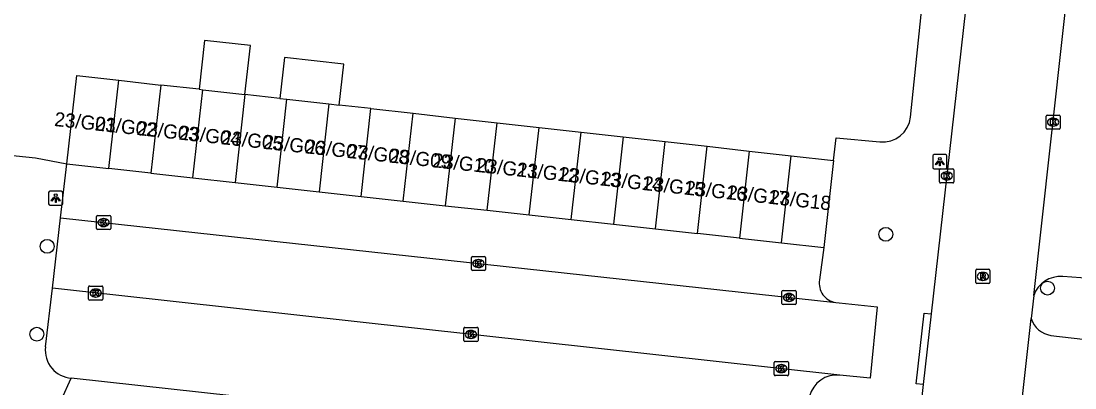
# Model space of a CAD drawing. Extents: x 161928 to 163055, y 386475 to 387428.
# Drawn here: x 162615.8 to 162690.3, y 387051.2 to 387077.2 of the extents above; entities that cross this region are included whole.
import ezdxf

# ---------------------------------------------------------------- set-up
doc = ezdxf.new("R2010")
doc.units = 0
for name, color, linetype in [('IMGEO_Boom', 7, 'Continuous'), ('IMGEO_Kolk', 7, 'Continuous'), ('IMGEO_Lichtpunt', 7, 'Continuous'), ('IMGEO_Pand', 7, 'Continuous'), ('IMGEO_Pand_nummerreeks', 7, 'Continuous'), ('IMGEO_Rijbaan_lokaal_open', 7, 'Continuous'), ('IMGEO_Rioolput', 7, 'Continuous'), ('IMGEO_Voetpad_open', 7, 'Continuous')]:
    doc.layers.add(name, color=color, linetype=linetype)

msp = doc.modelspace()

# ---------------------------------------------------------------- linework, layer by layer
at = {"layer": 'IMGEO_Boom'}
for centre in [(162676.925, 387062.116), (162617.638, 387061.265), (162688.361, 387058.311), (162616.907, 387055.046)]:
    msp.add_circle(centre, 0.489, dxfattribs=at)
at = {"layer": 'IMGEO_Kolk'}
for p, q in [((162688.258, 387069.628), (162688.258, 387070.48)), ((162688.333, 387070.554), (162689.185, 387070.554)), ((162688.746, 387070.334), (162688.771, 387070.334)), ((162689.259, 387070.48), (162689.259, 387069.628)), ((162688.769, 387069.774), (162688.744, 387069.774)), ((162689.185, 387069.554), (162688.333, 387069.554)), ((162680.736, 387065.823), (162680.736, 387066.675)), ((162680.811, 387066.749), (162681.663, 387066.749)), ((162681.737, 387066.675), (162681.737, 387065.823)), ((162681.247, 387065.969), (162681.222, 387065.969)), ((162681.224, 387066.529), (162681.249, 387066.529)), ((162681.663, 387065.749), (162680.811, 387065.749)), ((162621.129, 387062.524), (162621.129, 387063.376)), ((162621.204, 387063.45), (162622.056, 387063.45)), ((162621.617, 387063.23), (162621.642, 387063.23)), ((162622.13, 387063.376), (162622.13, 387062.524)), ((162622.056, 387062.45), (162621.204, 387062.45)), ((162621.64, 387062.67), (162621.615, 387062.67)), ((162647.628, 387059.624), (162647.628, 387060.476)), ((162647.703, 387060.55), (162648.555, 387060.55)), ((162648.116, 387060.33), (162648.141, 387060.33)), ((162648.629, 387060.476), (162648.629, 387059.624)), ((162648.555, 387059.55), (162647.703, 387059.55)), ((162648.139, 387059.77), (162648.114, 387059.77)), ((162620.647, 387058.459), (162621.499, 387058.459)), ((162620.572, 387057.533), (162620.572, 387058.385)), ((162621.083, 387057.679), (162621.058, 387057.679)), ((162621.06, 387058.239), (162621.085, 387058.239)), ((162621.573, 387058.385), (162621.573, 387057.533)), ((162669.587, 387057.222), (162669.587, 387058.074)), ((162669.662, 387058.148), (162670.514, 387058.148)), ((162670.075, 387057.928), (162670.1, 387057.928)), ((162670.588, 387058.074), (162670.588, 387057.222)), ((162621.499, 387057.459), (162620.647, 387057.459)), ((162670.514, 387057.148), (162669.662, 387057.148)), ((162670.098, 387057.368), (162670.073, 387057.368)), ((162647.098, 387054.608), (162647.098, 387055.46)), ((162647.173, 387055.534), (162648.025, 387055.534)), ((162648.099, 387055.46), (162648.099, 387054.608)), ((162647.609, 387054.754), (162647.584, 387054.754)), ((162647.586, 387055.314), (162647.611, 387055.314)), ((162648.025, 387054.534), (162647.173, 387054.534)), ((162669.039, 387052.189), (162669.039, 387053.041)), ((162669.114, 387053.115), (162669.966, 387053.115)), ((162669.527, 387052.895), (162669.552, 387052.895)), ((162670.04, 387053.041), (162670.04, 387052.189)), ((162669.966, 387052.115), (162669.114, 387052.115)), ((162669.55, 387052.335), (162669.525, 387052.335))]:
    msp.add_line(p, q, dxfattribs=at)
for points in [[(162688.258, 387069.628), (162688.258, 387070.48)], [(162688.333, 387070.554), (162689.185, 387070.554)], [(162689.259, 387070.48), (162689.259, 387069.628)], [(162688.579, 387070.254), (162688.702, 387070.254), (162688.702, 387070.103), (162688.832, 387070.254), (162688.996, 387070.254), (162688.85, 387070.103), (162689.003, 387069.854), (162688.851, 387069.854), (162688.766, 387070.018), (162688.702, 387069.951), (162688.702, 387069.854), (162688.579, 387069.854), (162688.579, 387070.254)], [(162689.185, 387069.554), (162688.333, 387069.554)], [(162680.736, 387065.823), (162680.736, 387066.675)], [(162680.811, 387066.749), (162681.663, 387066.749)], [(162681.737, 387066.675), (162681.737, 387065.823)], [(162681.057, 387066.449), (162681.18, 387066.449), (162681.18, 387066.298), (162681.31, 387066.449), (162681.474, 387066.449), (162681.328, 387066.298), (162681.481, 387066.049), (162681.329, 387066.049), (162681.244, 387066.213), (162681.18, 387066.146), (162681.18, 387066.049), (162681.057, 387066.049), (162681.057, 387066.449)], [(162681.663, 387065.749), (162680.811, 387065.749)], [(162621.129, 387062.524), (162621.129, 387063.376)], [(162621.204, 387063.45), (162622.056, 387063.45)], [(162621.45, 387063.15), (162621.573, 387063.15), (162621.573, 387062.999), (162621.703, 387063.15), (162621.867, 387063.15), (162621.721, 387062.999), (162621.874, 387062.75), (162621.722, 387062.75), (162621.637, 387062.914), (162621.573, 387062.847), (162621.573, 387062.75), (162621.45, 387062.75), (162621.45, 387063.15)], [(162622.13, 387063.376), (162622.13, 387062.524)], [(162622.056, 387062.45), (162621.204, 387062.45)], [(162647.628, 387059.624), (162647.628, 387060.476)], [(162647.703, 387060.55), (162648.555, 387060.55)], [(162647.949, 387060.25), (162648.072, 387060.25), (162648.072, 387060.099), (162648.202, 387060.25), (162648.366, 387060.25), (162648.22, 387060.099), (162648.373, 387059.85), (162648.221, 387059.85), (162648.136, 387060.014), (162648.072, 387059.947), (162648.072, 387059.85), (162647.949, 387059.85), (162647.949, 387060.25)], [(162648.629, 387060.476), (162648.629, 387059.624)], [(162648.555, 387059.55), (162647.703, 387059.55)], [(162620.647, 387058.459), (162621.499, 387058.459)], [(162620.572, 387057.533), (162620.572, 387058.385)], [(162620.893, 387058.159), (162621.016, 387058.159), (162621.016, 387058.008), (162621.146, 387058.159), (162621.31, 387058.159), (162621.164, 387058.008), (162621.317, 387057.759), (162621.165, 387057.759), (162621.08, 387057.923), (162621.016, 387057.856), (162621.016, 387057.759), (162620.893, 387057.759), (162620.893, 387058.159)], [(162621.573, 387058.385), (162621.573, 387057.533)], [(162669.587, 387057.222), (162669.587, 387058.074)], [(162669.662, 387058.148), (162670.514, 387058.148)], [(162669.908, 387057.848), (162670.031, 387057.848), (162670.031, 387057.697), (162670.161, 387057.848), (162670.325, 387057.848), (162670.179, 387057.697), (162670.332, 387057.448), (162670.18, 387057.448), (162670.095, 387057.612), (162670.031, 387057.545), (162670.031, 387057.448), (162669.908, 387057.448), (162669.908, 387057.848)], [(162670.588, 387058.074), (162670.588, 387057.222)], [(162621.499, 387057.459), (162620.647, 387057.459)], [(162670.514, 387057.148), (162669.662, 387057.148)], [(162647.098, 387054.608), (162647.098, 387055.46)], [(162647.173, 387055.534), (162648.025, 387055.534)], [(162648.099, 387055.46), (162648.099, 387054.608)], [(162647.419, 387055.234), (162647.542, 387055.234), (162647.542, 387055.083), (162647.672, 387055.234), (162647.836, 387055.234), (162647.69, 387055.083), (162647.843, 387054.834), (162647.691, 387054.834), (162647.606, 387054.998), (162647.542, 387054.931), (162647.542, 387054.834), (162647.419, 387054.834), (162647.419, 387055.234)], [(162648.025, 387054.534), (162647.173, 387054.534)], [(162669.039, 387052.189), (162669.039, 387053.041)], [(162669.114, 387053.115), (162669.966, 387053.115)], [(162669.36, 387052.815), (162669.483, 387052.815), (162669.483, 387052.664), (162669.613, 387052.815), (162669.777, 387052.815), (162669.631, 387052.664), (162669.784, 387052.415), (162669.632, 387052.415), (162669.547, 387052.579), (162669.483, 387052.512), (162669.483, 387052.415), (162669.36, 387052.415), (162669.36, 387052.815)], [(162670.04, 387053.041), (162670.04, 387052.189)], [(162669.966, 387052.115), (162669.114, 387052.115)]]:
    msp.add_lwpolyline(points, dxfattribs=at)
for centre, start, end in [((162688.335, 387070.478), 91.55205, 178.44795), ((162688.335, 387070.478), 91.55205, 178.44795), ((162689.183, 387070.478), 1.55205, 88.44795), ((162689.183, 387070.478), 1.55205, 88.44795), ((162688.335, 387069.63), 181.55205, 268.44795), ((162688.335, 387069.63), 181.55205, 268.44795), ((162689.183, 387069.63), 271.55205, 358.44795), ((162689.183, 387069.63), 271.55205, 358.44795), ((162680.813, 387066.673), 91.55205, 178.44795), ((162680.813, 387066.673), 91.55205, 178.44795), ((162681.661, 387066.673), 1.55205, 88.44795), ((162681.661, 387066.673), 1.55205, 88.44795), ((162680.813, 387065.825), 181.55205, 268.44795), ((162680.813, 387065.825), 181.55205, 268.44795), ((162681.661, 387065.825), 271.55205, 358.44795), ((162681.661, 387065.825), 271.55205, 358.44795), ((162621.206, 387063.374), 91.55205, 178.44795), ((162621.206, 387063.374), 91.55205, 178.44795), ((162622.054, 387063.374), 1.55205, 88.44795), ((162622.054, 387063.374), 1.55205, 88.44795), ((162621.206, 387062.526), 181.55205, 268.44795), ((162621.206, 387062.526), 181.55205, 268.44795), ((162622.054, 387062.526), 271.55205, 358.44795), ((162622.054, 387062.526), 271.55205, 358.44795), ((162647.705, 387060.474), 91.55205, 178.44795), ((162647.705, 387060.474), 91.55205, 178.44795), ((162648.553, 387060.474), 1.55205, 88.44795), ((162648.553, 387060.474), 1.55205, 88.44795), ((162647.705, 387059.626), 181.55205, 268.44795), ((162647.705, 387059.626), 181.55205, 268.44795), ((162648.553, 387059.626), 271.55205, 358.44795), ((162648.553, 387059.626), 271.55205, 358.44795), ((162620.649, 387058.383), 91.55205, 178.44795), ((162620.649, 387058.383), 91.55205, 178.44795), ((162621.497, 387058.383), 1.55205, 88.44795), ((162621.497, 387058.383), 1.55205, 88.44795), ((162669.664, 387058.072), 91.55205, 178.44795), ((162669.664, 387058.072), 91.55205, 178.44795), ((162670.512, 387058.072), 1.55205, 88.44795), ((162670.512, 387058.072), 1.55205, 88.44795), ((162620.649, 387057.535), 181.55205, 268.44795), ((162620.649, 387057.535), 181.55205, 268.44795), ((162621.497, 387057.535), 271.55205, 358.44795), ((162621.497, 387057.535), 271.55205, 358.44795), ((162669.664, 387057.224), 181.55205, 268.44795), ((162669.664, 387057.224), 181.55205, 268.44795), ((162670.512, 387057.224), 271.55205, 358.44795), ((162670.512, 387057.224), 271.55205, 358.44795), ((162647.175, 387055.458), 91.55205, 178.44795), ((162647.175, 387055.458), 91.55205, 178.44795), ((162648.023, 387055.458), 1.55205, 88.44795), ((162648.023, 387055.458), 1.55205, 88.44795), ((162647.175, 387054.61), 181.55205, 268.44795), ((162647.175, 387054.61), 181.55205, 268.44795), ((162648.023, 387054.61), 271.55205, 358.44795), ((162648.023, 387054.61), 271.55205, 358.44795), ((162669.116, 387053.039), 91.55205, 178.44795), ((162669.116, 387053.039), 91.55205, 178.44795), ((162669.964, 387053.039), 1.55205, 88.44795), ((162669.964, 387053.039), 1.55205, 88.44795), ((162669.116, 387052.191), 181.55205, 268.44795), ((162669.116, 387052.191), 181.55205, 268.44795), ((162669.964, 387052.191), 271.55205, 358.44795), ((162669.964, 387052.191), 271.55205, 358.44795)]:
    msp.add_arc(centre, 0.0765, start, end, dxfattribs=at)
for centre, major_axis, ratio, start_param, end_param in [((162688.745, 387070.054), (-0.387, 0.002), 0.722429, 4.712389, 7.853982), ((162688.77, 387070.054), (-0.39, 0.002), 0.717154, 1.570796, 4.712389), ((162681.223, 387066.249), (-0.387, 0.002), 0.722429, 4.712389, 7.853982), ((162681.248, 387066.249), (-0.39, 0.002), 0.717154, 1.570796, 4.712389), ((162621.616, 387062.95), (-0.387, 0.002), 0.722429, 4.712389, 7.853982), ((162621.641, 387062.95), (-0.39, 0.002), 0.717154, 1.570796, 4.712389), ((162648.115, 387060.05), (-0.387, 0.002), 0.722429, 4.712389, 7.853982), ((162648.14, 387060.05), (-0.39, 0.002), 0.717154, 1.570796, 4.712389), ((162621.059, 387057.959), (-0.387, 0.002), 0.722429, 4.712389, 7.853982), ((162621.084, 387057.959), (-0.39, 0.002), 0.717154, 1.570796, 4.712389), ((162670.074, 387057.648), (-0.387, 0.002), 0.722429, 4.712389, 7.853982), ((162670.099, 387057.648), (-0.39, 0.002), 0.717154, 1.570796, 4.712389), ((162647.585, 387055.034), (-0.387, 0.002), 0.722429, 4.712389, 7.853982), ((162647.61, 387055.034), (-0.39, 0.002), 0.717154, 1.570796, 4.712389), ((162669.526, 387052.615), (-0.387, 0.002), 0.722429, 4.712389, 7.853982), ((162669.551, 387052.615), (-0.39, 0.002), 0.717154, 1.570796, 4.712389)]:
    msp.add_ellipse(centre, major_axis=major_axis, ratio=ratio, start_param=start_param, end_param=end_param, dxfattribs=at)
at = {"layer": 'IMGEO_Lichtpunt'}
for p, q in [((162680.253, 387067.659), (162680.253, 387066.852)), ((162680.253, 387067.659), (162680.253, 387066.852)), ((162681.155, 387067.754), (162680.347, 387067.754)), ((162681.155, 387067.754), (162680.347, 387067.754)), ((162681.249, 387066.852), (162681.249, 387067.659)), ((162681.249, 387066.852), (162681.249, 387067.659)), ((162680.347, 387066.758), (162681.155, 387066.758)), ((162680.347, 387066.758), (162681.155, 387066.758)), ((162618.644, 387065.178), (162617.836, 387065.178)), ((162618.644, 387065.178), (162617.836, 387065.178)), ((162617.742, 387065.083), (162617.742, 387064.276)), ((162617.742, 387065.083), (162617.742, 387064.276)), ((162618.738, 387064.276), (162618.738, 387065.083)), ((162618.738, 387064.276), (162618.738, 387065.083)), ((162617.836, 387064.182), (162618.644, 387064.182)), ((162617.836, 387064.182), (162618.644, 387064.182))]:
    msp.add_line(p, q, dxfattribs=at)
for points in [[(162680.627, 387067.323), (162680.666, 387067.295), (162680.478, 387067.033), (162680.44, 387067.06), (162680.627, 387067.323)], [(162680.729, 387067.275), (162680.776, 387067.275), (162680.776, 387066.953), (162680.729, 387066.953), (162680.729, 387067.275)], [(162680.839, 387067.295), (162680.877, 387067.322), (162681.064, 387067.06), (162681.025, 387067.032), (162680.839, 387067.295)], [(162618.116, 387064.747), (162618.155, 387064.719), (162617.967, 387064.457), (162617.929, 387064.484), (162618.116, 387064.747)], [(162618.218, 387064.699), (162618.265, 387064.699), (162618.265, 387064.377), (162618.218, 387064.377), (162618.218, 387064.699)], [(162618.328, 387064.719), (162618.366, 387064.746), (162618.553, 387064.484), (162618.514, 387064.456), (162618.328, 387064.719)]]:
    msp.add_lwpolyline(points, dxfattribs=at)
for centre in [(162680.752, 387067.457), (162618.241, 387064.881)]:
    msp.add_circle(centre, 0.0994, dxfattribs=at)
for centre, start, end in [((162680.347, 387067.659), 90, 180), ((162680.347, 387067.659), 90, 180), ((162681.155, 387067.659), 0, 90), ((162681.155, 387067.659), 0, 90), ((162680.347, 387066.852), 180, 270), ((162680.347, 387066.852), 180, 270), ((162681.155, 387066.852), 270, 0), ((162681.155, 387066.852), 270, 360), ((162617.836, 387065.083), 90, 180), ((162617.836, 387065.083), 90, 180), ((162618.644, 387065.083), 0, 90), ((162618.644, 387065.083), 0, 90), ((162617.836, 387064.276), 180, 270), ((162617.836, 387064.276), 180, 270), ((162618.644, 387064.276), 270, 0), ((162618.644, 387064.276), 270, 360)]:
    msp.add_arc(centre, 0.0946, start, end, dxfattribs=at)
at = {"layer": 'IMGEO_Pand'}
for points in [[(162631.617, 387072.014), (162632.005, 387075.472), (162628.767, 387075.835), (162628.379, 387072.378)], [(162638.286, 387071.266), (162638.611, 387074.168), (162634.409, 387074.639), (162634.084, 387071.737)], [(162619.035, 387067.112), (162619.73, 387073.348), (162622.702, 387073.014)], [(162622.002, 387066.783), (162622.702, 387073.014)], [(162622.702, 387073.014), (162625.673, 387072.681)], [(162625.673, 387072.681), (162624.974, 387066.453)], [(162628.379, 387072.378), (162625.673, 387072.681)], [(162627.946, 387066.123), (162628.645, 387072.348)], [(162628.379, 387072.378), (162628.645, 387072.348)], [(162628.645, 387072.348), (162631.617, 387072.014)], [(162631.617, 387072.014), (162630.919, 387065.793)], [(162634.084, 387071.737), (162631.617, 387072.014)], [(162633.891, 387065.463), (162634.588, 387071.68)], [(162634.084, 387071.737), (162634.588, 387071.68)], [(162634.588, 387071.68), (162637.56, 387071.347)], [(162637.56, 387071.347), (162636.863, 387065.133)], [(162637.56, 387071.347), (162638.286, 387071.266)], [(162640.532, 387071.014), (162638.286, 387071.266)], [(162639.835, 387064.803), (162640.532, 387071.014)], [(162640.532, 387071.014), (162643.503, 387070.68)], [(162642.807, 387064.474), (162643.503, 387070.68)], [(162643.503, 387070.68), (162646.475, 387070.346)], [(162646.475, 387070.346), (162645.779, 387064.144)], [(162646.475, 387070.346), (162649.447, 387070.013)], [(162648.751, 387063.814), (162649.447, 387070.013)], [(162649.447, 387070.013), (162652.418, 387069.68)], [(162651.723, 387063.484), (162652.418, 387069.68)], [(162652.418, 387069.68), (162655.39, 387069.346)], [(162654.695, 387063.154), (162655.39, 387069.346)], [(162655.39, 387069.346), (162658.362, 387069.013)], [(162658.362, 387069.013), (162657.667, 387062.824)], [(162658.362, 387069.013), (162661.333, 387068.679)], [(162660.639, 387062.494), (162661.333, 387068.679)], [(162661.333, 387068.679), (162664.305, 387068.346)], [(162663.611, 387062.165), (162664.305, 387068.346)], [(162664.305, 387068.346), (162667.277, 387068.012)], [(162667.277, 387068.012), (162666.583, 387061.835)], [(162667.277, 387068.012), (162670.248, 387067.679)], [(162669.555, 387061.505), (162670.248, 387067.679)], [(162670.248, 387067.679), (162673.22, 387067.345)], [(162673.22, 387067.345), (162672.545, 387061.173)], [(162619.035, 387067.112), (162622.002, 387066.783)], [(162624.974, 387066.453), (162622.002, 387066.783)], [(162624.974, 387066.453), (162627.946, 387066.123)], [(162627.946, 387066.123), (162630.919, 387065.793)], [(162630.919, 387065.793), (162633.891, 387065.463)], [(162633.891, 387065.463), (162636.863, 387065.133)], [(162636.863, 387065.133), (162639.835, 387064.803)], [(162639.835, 387064.803), (162642.807, 387064.474)], [(162642.807, 387064.474), (162645.779, 387064.144)], [(162645.779, 387064.144), (162648.751, 387063.814)], [(162648.751, 387063.814), (162651.723, 387063.484)], [(162651.723, 387063.484), (162654.695, 387063.154)], [(162654.695, 387063.154), (162657.667, 387062.824)], [(162657.667, 387062.824), (162660.639, 387062.494)], [(162660.639, 387062.494), (162663.611, 387062.165)], [(162666.583, 387061.835), (162663.611, 387062.165)], [(162666.583, 387061.835), (162669.555, 387061.505)], [(162669.555, 387061.505), (162672.545, 387061.173)]]:
    msp.add_lwpolyline(points, dxfattribs=at)
at = {"layer": 'IMGEO_Rijbaan_lokaal_open'}
for points in [[(162684.224, 387092.998), (162684.185, 387092.427), (162680.14, 387056.497)], [(162687.39, 387057.78), (162688.557, 387068.241), (162690.631, 387086.989)], [(162618.007, 387058.298), (162618.588, 387063.281)], [(162618.588, 387063.281), (162673.397, 387057.284)], [(162673.677, 387052.16), (162618.007, 387058.298)], [(162687.39, 387057.78), (162687.209, 387056.161)], [(162673.397, 387057.284), (162673.629, 387057.266), (162676.31, 387056.993), (162675.817, 387051.935), (162673.677, 387052.16)], [(162680.14, 387056.497), (162679.577, 387051.491)], [(162684.038, 387027.729), (162687.209, 387056.161)], [(162679.577, 387051.491), (162673.781, 387000), (162672.867, 386991.683)]]:
    msp.add_lwpolyline(points, dxfattribs=at)
at = {"layer": 'IMGEO_Rioolput'}
for p, q in [((162683.289, 387058.714), (162683.289, 387059.566)), ((162683.364, 387059.64), (162684.216, 387059.64)), ((162683.777, 387059.42), (162683.802, 387059.42)), ((162684.29, 387059.566), (162684.29, 387058.714)), ((162684.216, 387058.64), (162683.364, 387058.64)), ((162683.8, 387058.86), (162683.775, 387058.86))]:
    msp.add_line(p, q, dxfattribs=at)
for points in [[(162683.289, 387058.714), (162683.289, 387059.566)], [(162683.364, 387059.64), (162684.216, 387059.64)], [(162683.878, 387059.338), (162683.626, 387059.34), (162683.626, 387058.94)], [(162683.804, 387059.259), (162683.75, 387059.259), (162683.75, 387059.178)], [(162683.75, 387059.178), (162683.802, 387059.178)], [(162684.29, 387059.566), (162684.29, 387058.714)], [(162684.216, 387058.64), (162683.364, 387058.64)], [(162683.626, 387058.94), (162683.75, 387058.94), (162683.75, 387059.102), (162683.761, 387059.102)], [(162683.808, 387059.073), (162683.879, 387058.94), (162684.019, 387058.94), (162683.954, 387059.066)]]:
    msp.add_lwpolyline(points, dxfattribs=at)
for centre, radius, start, end in [((162683.366, 387059.564), 0.0765, 91.55205, 178.44795), ((162683.366, 387059.564), 0.0765, 91.55205, 178.44795), ((162683.786, 387059.367), 0.19, 274.7715, 282.96867), ((162683.81, 387059.163), 0.0964, 77.00612, 93.18647), ((162683.824, 387059.22), 0.0378, 276.66336, 79.67722), ((162683.877, 387059.228), 0.109, 350.36119, 89.41601), ((162683.875, 387059.228), 0.112, 277.58423, 350.98172), ((162684.214, 387059.564), 0.0765, 1.55205, 88.44795), ((162684.214, 387059.564), 0.0765, 1.55205, 88.44795), ((162683.366, 387058.716), 0.0765, 181.55205, 268.44795), ((162683.366, 387058.716), 0.0765, 181.55205, 268.44795), ((162683.76, 387059.049), 0.0533, 26.02933, 88.69889), ((162683.859, 387059.013), 0.108, 29.51342, 73.79051), ((162684.214, 387058.716), 0.0765, 271.55205, 358.44795), ((162684.214, 387058.716), 0.0765, 271.55205, 358.44795)]:
    msp.add_arc(centre, radius, start, end, dxfattribs=at)
for centre, major_axis, ratio, start_param, end_param in [((162683.776, 387059.14), (-0.387, 0.002), 0.722429, 4.712389, 7.853982), ((162683.801, 387059.14), (-0.39, 0.002), 0.717154, 1.570796, 4.712389)]:
    msp.add_ellipse(centre, major_axis=major_axis, ratio=ratio, start_param=start_param, end_param=end_param, dxfattribs=at)
at = {"layer": 'IMGEO_Voetpad_open'}
for points in [[(162678.674, 387070.417), (162679.739, 387080.634)], [(162673.22, 387067.345), (162673.409, 387068.945), (162676.511, 387068.657)], [(162614.297, 387067.791), (162616.823, 387067.521), (162619.035, 387067.112)], [(162618.588, 387063.281), (162619.035, 387067.112)], [(162672.545, 387061.173), (162672.236, 387058.892)], [(162691.355, 387058.987), (162689.439, 387059.128)], [(162617.522, 387054.144), (162618.007, 387058.298)], [(162679.577, 387051.491), (162679.08, 387051.542), (162679.643, 387056.548), (162680.14, 387056.497)], [(162688.606, 387054.968), (162690.864, 387054.69)], [(162617.974, 387048.922), (162619.337, 387051.948)], [(162652.433, 387048.24), (162644.508, 387049.115), (162633.253, 387050.412), (162619.337, 387051.948)]]:
    msp.add_lwpolyline(points, dxfattribs=at)
for centre, radius, start, end in [((162676.709, 387070.622), 1.975, 264.23227, 354.03717), ((162673.615, 387058.664), 1.397, 170.62282, 261.03687), ((162689.27, 387057.153), 1.982, 85.11892, 161.56147), ((162688.833, 387056.648), 1.695, 196.6927, 262.31444), ((162619.464, 387053.902), 1.957, 172.90732, 220.3727), ((162619.465, 387053.9), 1.956, 220.29252, 266.24182), ((162673.486, 387050.153), 2.016, 84.57202, 165.58768)]:
    msp.add_arc(centre, radius, start, end, dxfattribs=at)

# ---------------------------------------------------------------- texts
at = {"layer": 'IMGEO_Pand_nummerreeks'}
for s, rotation, p in [('23/G01', 353.78561, (162618.111, 387069.787)), ('23/G02', 353.78561, (162620.968, 387069.476)), ('23/G03', 353.78341, (162623.947, 387069.152)), ('23/G04', 353.78561, (162626.921, 387068.828)), ('23/G05', 353.78341, (162629.894, 387068.504)), ('23/G06', 353.78561, (162632.867, 387068.18)), ('23/G07', 353.78341, (162635.84, 387067.857)), ('23/G08', 353.78561, (162638.816, 387067.532)), ('23/G09', 353.78561, (162641.783, 387067.209)), ('23/G10', 353.78561, (162644.853, 387066.875)), ('23/G11', 353.78561, (162647.933, 387066.54)), ('23/G12', 353.78561, (162650.79, 387066.229)), ('23/G13', 353.78561, (162653.769, 387065.904)), ('23/G14', 353.78561, (162656.742, 387065.581)), ('23/G15', 353.78561, (162659.716, 387065.257)), ('23/G16', 353.78561, (162662.689, 387064.933)), ('23/G17', 353.78561, (162665.662, 387064.609)), ('23/G18', 353.78561, (162668.638, 387064.285))]:
    msp.add_text(s, height=1, rotation=rotation, dxfattribs=at).set_placement(p)

doc.saveas('drawing.dxf')
